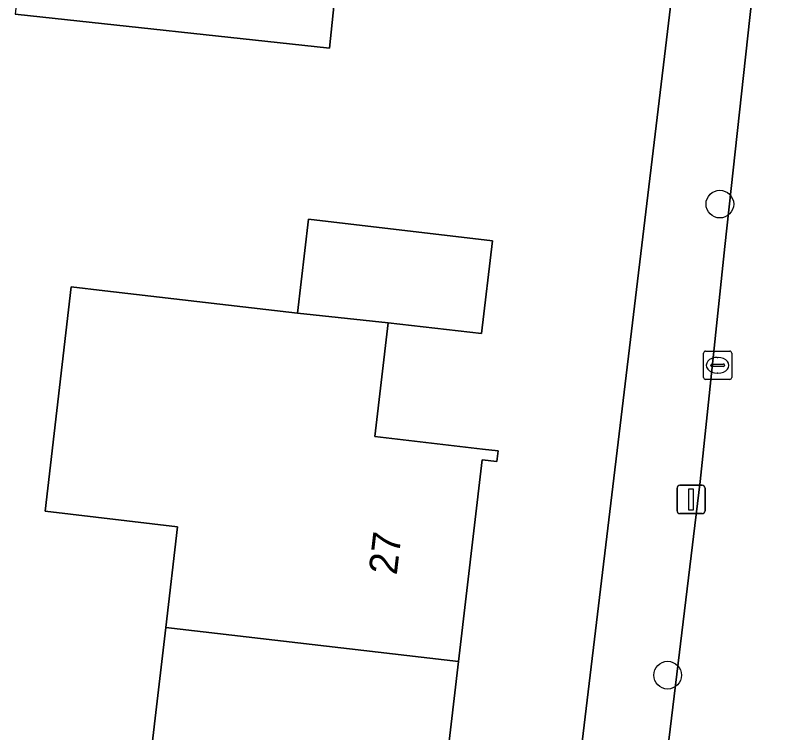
# Model space of a CAD drawing. Extents: x 162396 to 163643, y 386452 to 387406.
# Drawn here: x 162914.8 to 162941.73, y 386868.35 to 386893.71 of the extents above; entities that cross this region are included whole.
import ezdxf

# ---------------------------------------------------------------- set-up
doc = ezdxf.new("R2010")
doc.units = 0
for name, color, linetype in [('IMGEO_Boom', 7, 'Continuous'), ('IMGEO_Erf', 7, 'Continuous'), ('IMGEO_Kolk', 7, 'Continuous'), ('IMGEO_Lichtmast', 7, 'Continuous'), ('IMGEO_Pand', 7, 'Continuous'), ('IMGEO_Pand_nummerreeks', 7, 'Continuous'), ('IMGEO_Rijbaan_lokaal_open', 7, 'Continuous'), ('IMGEO_Voetpad_open', 7, 'Continuous')]:
    doc.layers.add(name, color=color, linetype=linetype)

msp = doc.modelspace()

# ---------------------------------------------------------------- linework, layer by layer
at = {"layer": 'IMGEO_Boom'}
for centre in [(162939.713, 386887.034), (162937.866, 386870.387)]:
    msp.add_circle(centre, 0.489, dxfattribs=at)
at = {"layer": 'IMGEO_Erf'}
for points in [[(162934.584, 386865.872), (162939.133, 386903.732)], [(162926.14, 386894.708), (162925.907, 386892.551), (162914.802, 386893.751)], [(162919.313, 386865.156), (162920.122, 386872.077), (162920.538, 386875.634), (162915.856, 386876.182), (162916.783, 386884.111), (162917.969, 386883.972), (162924.784, 386883.175), (162925.173, 386886.498), (162931.672, 386885.738), (162931.289, 386882.461), (162927.981, 386882.837), (162927.512, 386878.821), (162931.327, 386878.375), (162931.874, 386878.311), (162931.83, 386877.937), (162931.304, 386877.998), (162930.47, 386870.867), (162930.058, 386867.348)]]:
    msp.add_lwpolyline(points, dxfattribs=at)
at = {"layer": 'IMGEO_Kolk'}
for p, q in [((162939.134, 386880.912), (162939.134, 386881.764)), ((162939.209, 386881.838), (162940.061, 386881.838)), ((162940.135, 386881.764), (162940.135, 386880.912)), ((162939.436, 386881.381), (162939.834, 386881.381)), ((162939.622, 386881.618), (162939.647, 386881.618)), ((162939.393, 386881.332), (162939.393, 386881.344)), ((162939.831, 386881.295), (162939.433, 386881.295)), ((162939.877, 386881.344), (162939.877, 386881.332)), ((162940.061, 386880.838), (162939.209, 386880.838)), ((162939.645, 386881.058), (162939.62, 386881.058))]:
    msp.add_line(p, q, dxfattribs=at)
for points in [[(162939.134, 386880.912), (162939.134, 386881.764)], [(162939.209, 386881.838), (162940.061, 386881.838)], [(162940.135, 386881.764), (162940.135, 386880.912)], [(162940.061, 386880.838), (162939.209, 386880.838)]]:
    msp.add_lwpolyline(points, dxfattribs=at)
for centre, radius, start, end in [((162939.211, 386881.762), 0.0765, 91.552, 178.448), ((162939.211, 386881.762), 0.0765, 91.552, 178.448), ((162940.059, 386881.762), 0.0765, 1.552, 88.448), ((162940.059, 386881.762), 0.0765, 1.552, 88.448), ((162939.433, 386881.341), 0.0403, 85.8775, 175.7526), ((162939.838, 386881.343), 0.0386, 1.7309, 96.639), ((162939.43, 386881.331), 0.0366, 178.938, 274.7102), ((162939.834, 386881.338), 0.043, 264.8664, 352.4533), ((162939.211, 386880.914), 0.0765, 181.552, 268.448), ((162939.211, 386880.914), 0.0765, 181.552, 268.448), ((162940.059, 386880.914), 0.0765, 271.552, 358.448), ((162940.059, 386880.914), 0.0765, 271.552, 358.448)]:
    msp.add_arc(centre, radius, start, end, dxfattribs=at)
for centre, major_axis, ratio, start_param, end_param in [((162939.621, 386881.338), (-0.387, 0.002), 0.722429, 4.712389, 7.853982), ((162939.646, 386881.338), (-0.39, 0.002), 0.717154, 1.570796, 4.712389)]:
    msp.add_ellipse(centre, major_axis=major_axis, ratio=ratio, start_param=start_param, end_param=end_param, dxfattribs=at)
at = {"layer": 'IMGEO_Lichtmast'}
for p, q in [((162938.298, 386877.096), (162939.088, 386877.096)), ((162939.088, 386877.096), (162938.298, 386877.096)), ((162938.198, 386876.196), (162938.198, 386876.996)), ((162938.198, 386876.996), (162938.198, 386876.196)), ((162939.188, 386876.996), (162939.188, 386876.196)), ((162939.188, 386876.196), (162939.188, 386876.996)), ((162939.088, 386876.096), (162938.298, 386876.096)), ((162938.298, 386876.096), (162939.088, 386876.096))]:
    msp.add_line(p, q, dxfattribs=at)
msp.add_lwpolyline([(162938.618, 386876.971), (162938.768, 386876.971), (162938.768, 386876.221), (162938.618, 386876.221), (162938.618, 386876.971)], dxfattribs=at)
for centre, start, end in [((162938.298, 386876.996), 90, 180), ((162938.298, 386876.996), 90, 180), ((162939.088, 386876.996), 0, 90), ((162939.088, 386876.996), 360, 90), ((162938.298, 386876.196), 180, 270), ((162938.298, 386876.196), 180, 270), ((162939.088, 386876.196), 270, 0), ((162939.088, 386876.196), 270, 0)]:
    msp.add_arc(centre, 0.1, start, end, dxfattribs=at)
at = {"layer": 'IMGEO_Pand'}
for points in [[(162927.077, 386904.414), (162927.299, 386904.39), (162927.511, 386906.35), (162919.544, 386907.211), (162919.085, 386902.967), (162915.804, 386903.322), (162915.666, 386901.757), (162915.089, 386896.41), (162914.802, 386893.751), (162925.907, 386892.551), (162926.14, 386894.708), (162926.03, 386894.72)], [(162931.672, 386885.738), (162925.173, 386886.498), (162924.784, 386883.175), (162927.981, 386882.837), (162931.289, 386882.461)], [(162927.981, 386882.837), (162924.784, 386883.175), (162917.969, 386883.972), (162916.783, 386884.111), (162915.856, 386876.182), (162920.538, 386875.634), (162920.122, 386872.077), (162930.47, 386870.867), (162931.304, 386877.998), (162931.83, 386877.937), (162931.874, 386878.311), (162931.327, 386878.375), (162927.512, 386878.821)], [(162929.95, 386866.217), (162930.455, 386866.158), (162930.587, 386867.286), (162930.058, 386867.348), (162930.47, 386870.867), (162920.122, 386872.077), (162919.313, 386865.156), (162915.832, 386865.563), (162915.322, 386861.203), (162921.374, 386860.496), (162925.366, 386860.029), (162925.412, 386860.425), (162925.866, 386864.307), (162929.675, 386863.861)]]:
    msp.add_lwpolyline(points, close=True, dxfattribs=at)
at = {"layer": 'IMGEO_Rijbaan_lokaal_open'}
msp.add_lwpolyline([(162941.725, 386902.382), (162939.886, 386885.538), (162939.021, 386877.229), (162937.589, 386865.46)], dxfattribs=at)
at = {"layer": 'IMGEO_Voetpad_open'}
for points in [[(162939.133, 386903.732), (162934.584, 386865.872)], [(162937.589, 386865.46), (162939.021, 386877.229), (162939.886, 386885.538), (162941.725, 386902.382)]]:
    msp.add_lwpolyline(points, dxfattribs=at)

# ---------------------------------------------------------------- texts
at = {"layer": 'IMGEO_Pand_nummerreeks'}
msp.add_text('27', height=1, rotation=83.3253, dxfattribs=at).set_placement((162928.289, 386873.905))

doc.saveas('drawing.dxf')
